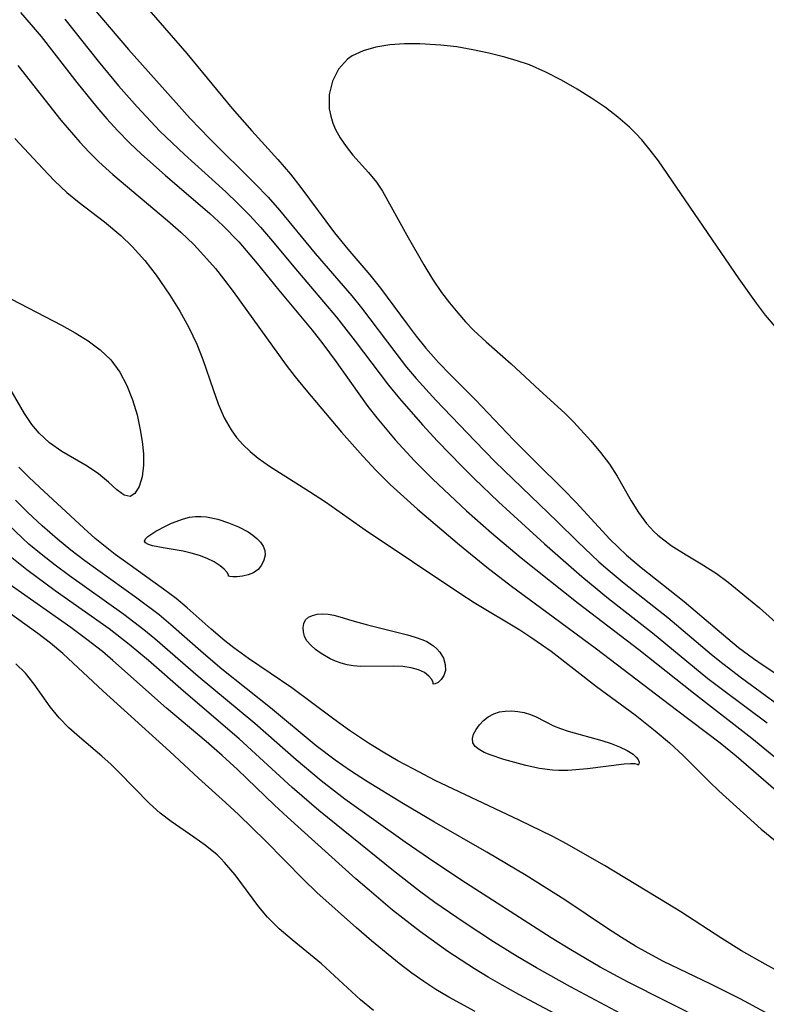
# Model space of a CAD drawing. Header units: metres. Extents: x 1073367 to 1082519, y 1569854 to 1574957.
# Tile 898 of 1056: x 1080488 to 1080561, y 1572149 to 1572245. Entities that reach past the tile are written whole.
import ezdxf

# ---------------------------------------------------------------- set-up
doc = ezdxf.new("R2010")
doc.units = ezdxf.units.M
doc.layers.add('CGG_CurvaNivelLidar_v1', color=253, linetype='Continuous', lineweight=30)

msp = doc.modelspace()

# ---------------------------------------------------------------- linework, layer by layer
at = {"layer": 'CGG_CurvaNivelLidar_v1'}
for p, q in [((1080493.7148, 1572247.7078, 74.5), (1080498.716, 1572241.8301, 74.5)), ((1080488.1682, 1572245.4343, 73.5), (1080489.2091, 1572244.2573, 73.5)), ((1080500.7116, 1572245.7175, 75), (1080504.3995, 1572241.4387, 75)), ((1080489.2091, 1572244.2573, 73.5), (1080490.1661, 1572243.1103, 73.5)), ((1080492.4755, 1572244.7994, 74), (1080495.7558, 1572240.6929, 74)), ((1080490.1661, 1572243.1103, 73.5), (1080493.6661, 1572238.593, 73.5)), ((1080525.6921, 1572242.3817, 75.5), (1080524.2473, 1572242.2764, 75.5)), ((1080527.1959, 1572242.3907, 75.5), (1080525.6921, 1572242.3817, 75.5)), ((1080529.2469, 1572242.2694, 75.5), (1080527.1959, 1572242.3907, 75.5)), ((1080498.716, 1572241.8301, 74.5), (1080504.7531, 1572235.0951, 74.5)), ((1080504.3995, 1572241.4387, 75), (1080508.8372, 1572236.068, 75)), ((1080521.6456, 1572241.7139, 75.5), (1080520.5609, 1572241.2059, 75.5)), ((1080522.8877, 1572242.0609, 75.5), (1080521.6456, 1572241.7139, 75.5)), ((1080524.2473, 1572242.2764, 75.5), (1080522.8877, 1572242.0609, 75.5)), ((1080530.8072, 1572242.0803, 75.5), (1080529.2469, 1572242.2694, 75.5)), ((1080532.3722, 1572241.8157, 75.5), (1080530.8072, 1572242.0803, 75.5)), ((1080533.9313, 1572241.4862, 75.5), (1080532.3722, 1572241.8157, 75.5)), ((1080535.4746, 1572241.0969, 75.5), (1080533.9313, 1572241.4862, 75.5)), ((1080495.7558, 1572240.6929, 74), (1080497.7317, 1572238.2931, 74)), ((1080520.0981, 1572240.8838, 75.5), (1080519.2189, 1572239.9158, 75.5)), ((1080520.5609, 1572241.2059, 75.5), (1080520.0981, 1572240.8838, 75.5)), ((1080536.6935, 1572240.739, 75.5), (1080535.4746, 1572241.0969, 75.5)), ((1080537.8884, 1572240.323, 75.5), (1080536.6935, 1572240.739, 75.5)), ((1080487.8924, 1572240.2601, 73), (1080492.1093, 1572234.9165, 73)), ((1080519.2189, 1572239.9158, 75.5), (1080518.6335, 1572238.7327, 75.5)), ((1080539.4862, 1572239.6315, 75.5), (1080537.8884, 1572240.323, 75.5)), ((1080541.037, 1572238.8306, 75.5), (1080539.4862, 1572239.6315, 75.5)), ((1080493.6661, 1572238.593, 73.5), (1080495.6003, 1572236.2031, 73.5)), ((1080518.6335, 1572238.7327, 75.5), (1080518.3343, 1572237.4192, 75.5)), ((1080542.5512, 1572237.9559, 75.5), (1080541.037, 1572238.8306, 75.5)), ((1080497.7317, 1572238.2931, 74), (1080499.5431, 1572236.2344, 74)), ((1080543.9543, 1572237.0807, 75.5), (1080542.5512, 1572237.9559, 75.5)), ((1080518.3343, 1572237.4192, 75.5), (1080518.3377, 1572236.0485, 75.5)), ((1080545.3155, 1572236.1523, 75.5), (1080543.9543, 1572237.0807, 75.5)), ((1080495.6003, 1572236.2031, 73.5), (1080496.6048, 1572235.0414, 73.5)), ((1080499.5431, 1572236.2344, 74), (1080501.7809, 1572233.8616, 74)), ((1080508.8372, 1572236.068, 75), (1080510.7524, 1572233.8728, 75)), ((1080518.3377, 1572236.0485, 75.5), (1080518.4701, 1572235.3307, 75.5)), ((1080546.5221, 1572235.2317, 75.5), (1080545.3155, 1572236.1523, 75.5)), ((1080492.1093, 1572234.9165, 73), (1080493.9542, 1572232.7656, 73)), ((1080496.6048, 1572235.0414, 73.5), (1080497.6402, 1572233.9094, 73.5)), ((1080504.7531, 1572235.0951, 74.5), (1080506.6215, 1572233.1294, 74.5)), ((1080518.4701, 1572235.3307, 75.5), (1080518.6888, 1572234.6239, 75.5)), ((1080518.6888, 1572234.6239, 75.5), (1080518.9458, 1572234.0189, 75.5)), ((1080547.6627, 1572234.2403, 75.5), (1080546.5221, 1572235.2317, 75.5)), ((1080497.6402, 1572233.9094, 73.5), (1080498.8529, 1572232.6772, 73.5)), ((1080501.7809, 1572233.8616, 74), (1080504.1696, 1572231.5606, 74)), ((1080510.7524, 1572233.8728, 75), (1080513.3078, 1572231.0757, 75)), ((1080518.9458, 1572234.0189, 75.5), (1080519.3813, 1572233.2138, 75.5)), ((1080548.3009, 1572233.6139, 75.5), (1080547.6627, 1572234.2403, 75.5)), ((1080487.6107, 1572233.1324, 72.5), (1080490.3383, 1572230.1889, 72.5)), ((1080493.9542, 1572232.7656, 73), (1080494.8638, 1572231.7896, 73)), ((1080506.6215, 1572233.1294, 74.5), (1080511.1061, 1572228.717, 74.5)), ((1080519.3813, 1572233.2138, 75.5), (1080519.9762, 1572232.3434, 75.5)), ((1080548.8753, 1572232.9939, 75.5), (1080548.3009, 1572233.6139, 75.5)), ((1080549.7082, 1572231.9979, 75.5), (1080548.8753, 1572232.9939, 75.5)), ((1080494.8638, 1572231.7896, 73), (1080495.8062, 1572230.8477, 73)), ((1080498.8529, 1572232.6772, 73.5), (1080499.9767, 1572231.6083, 73.5)), ((1080519.9762, 1572232.3434, 75.5), (1080520.6452, 1572231.5147, 75.5)), ((1080550.4949, 1572230.958, 75.5), (1080549.7082, 1572231.9979, 75.5)), ((1080495.8062, 1572230.8477, 73), (1080497.1682, 1572229.6054, 73)), ((1080499.9767, 1572231.6083, 73.5), (1080502.2927, 1572229.5401, 73.5)), ((1080504.1696, 1572231.5606, 74), (1080508.2088, 1572227.9257, 74)), ((1080513.3078, 1572231.0757, 75), (1080514.5446, 1572229.6454, 75)), ((1080520.6452, 1572231.5147, 75.5), (1080522.1774, 1572229.8173, 75.5)), ((1080558.3874, 1572219.4354, 75.5), (1080550.4949, 1572230.958, 75.5)), ((1080490.3383, 1572230.1889, 72.5), (1080491.4955, 1572228.9888, 72.5)), ((1080522.1774, 1572229.8173, 75.5), (1080522.9458, 1572228.8744, 75.5)), ((1080491.4955, 1572228.9888, 72.5), (1080492.6999, 1572227.8555, 72.5)), ((1080497.1682, 1572229.6054, 73), (1080502.5196, 1572225.1109, 73)), ((1080502.2927, 1572229.5401, 73.5), (1080506.6666, 1572225.804, 73.5)), ((1080514.5446, 1572229.6454, 75), (1080515.5611, 1572228.3549, 75)), ((1080522.9458, 1572228.8744, 75.5), (1080523.5279, 1572227.985, 75.5)), ((1080508.2088, 1572227.9257, 74), (1080509.4098, 1572226.7892, 74)), ((1080511.1061, 1572228.717, 74.5), (1080512.3548, 1572227.4009, 74.5)), ((1080515.5611, 1572228.3549, 75), (1080518.8443, 1572223.9302, 75)), ((1080523.5279, 1572227.985, 75.5), (1080525.9058, 1572223.6815, 75.5)), ((1080492.6999, 1572227.8555, 72.5), (1080493.8941, 1572226.8669, 72.5)), ((1080512.3548, 1572227.4009, 74.5), (1080513.4664, 1572226.1413, 74.5)), ((1080493.8941, 1572226.8669, 72.5), (1080496.3572, 1572224.9748, 72.5)), ((1080509.4098, 1572226.7892, 74), (1080510.5696, 1572225.614, 74)), ((1080513.4664, 1572226.1413, 74.5), (1080516.9654, 1572221.909, 74.5)), ((1080502.5196, 1572225.1109, 73), (1080503.828, 1572223.9665, 73)), ((1080506.6666, 1572225.804, 73.5), (1080507.9391, 1572224.63, 73.5)), ((1080510.5696, 1572225.614, 74), (1080511.5992, 1572224.4842, 74)), ((1080496.3572, 1572224.9748, 72.5), (1080497.9572, 1572223.641, 72.5)), ((1080507.9391, 1572224.63, 73.5), (1080509.5022, 1572223.0191, 73.5)), ((1080511.5992, 1572224.4842, 74), (1080512.5961, 1572223.324, 74)), ((1080497.9572, 1572223.641, 72.5), (1080499.0763, 1572222.573, 72.5)), ((1080503.828, 1572223.9665, 73), (1080505.0831, 1572222.7722, 73)), ((1080512.5961, 1572223.324, 74), (1080515.2172, 1572220.1541, 74)), ((1080518.8443, 1572223.9302, 75), (1080520.1472, 1572222.3322, 75)), ((1080525.9058, 1572223.6815, 75.5), (1080527.5891, 1572220.7747, 75.5)), ((1080499.0763, 1572222.573, 72.5), (1080500.2984, 1572221.2131, 72.5)), ((1080505.0831, 1572222.7722, 73), (1080506.3745, 1572221.3863, 73)), ((1080509.5022, 1572223.0191, 73.5), (1080511.2942, 1572220.9243, 73.5)), ((1080520.1472, 1572222.3322, 75), (1080522.2893, 1572219.808, 75)), ((1080500.2984, 1572221.2131, 72.5), (1080501.427, 1572219.7634, 72.5)), ((1080506.3745, 1572221.3863, 73), (1080507.2042, 1572220.4137, 73)), ((1080516.9654, 1572221.909, 74.5), (1080520.5228, 1572217.7487, 74.5)), ((1080507.2042, 1572220.4137, 73), (1080508.0035, 1572219.4148, 73)), ((1080511.2942, 1572220.9243, 73.5), (1080513.4044, 1572218.3049, 73.5)), ((1080527.5891, 1572220.7747, 75.5), (1080528.4165, 1572219.3981, 75.5)), ((1080501.427, 1572219.7634, 72.5), (1080502.7603, 1572217.8167, 72.5)), ((1080508.0035, 1572219.4148, 73), (1080508.9296, 1572218.1804, 73)), ((1080515.2172, 1572220.1541, 74), (1080519.0241, 1572215.6715, 74)), ((1080522.2893, 1572219.808, 75), (1080523.3254, 1572218.5226, 75)), ((1080528.4165, 1572219.3981, 75.5), (1080529.308, 1572218.0691, 75.5)), ((1080560.0838, 1572217.045, 75.5), (1080558.3874, 1572219.4354, 75.5)), ((1080513.4044, 1572218.3049, 73.5), (1080516.6445, 1572214.4057, 73.5)), ((1080523.3254, 1572218.5226, 75), (1080525.9384, 1572214.9753, 75)), ((1080487.2883, 1572217.4163, 72), (1080492.1507, 1572214.8841, 72)), ((1080502.7603, 1572217.8167, 72.5), (1080503.7201, 1572216.2632, 72.5)), ((1080508.9296, 1572218.1804, 73), (1080514.1215, 1572210.9929, 73)), ((1080520.5228, 1572217.7487, 74.5), (1080521.4714, 1572216.587, 74.5)), ((1080529.308, 1572218.0691, 75.5), (1080530.0759, 1572217.073, 75.5)), ((1080521.4714, 1572216.587, 74.5), (1080524.8253, 1572212.1519, 74.5)), ((1080530.0759, 1572217.073, 75.5), (1080530.8831, 1572216.1091, 75.5)), ((1080560.9696, 1572215.8819, 75.5), (1080560.0838, 1572217.045, 75.5)), ((1080503.7201, 1572216.2632, 72.5), (1080504.6008, 1572214.6744, 72.5)), ((1080519.0241, 1572215.6715, 74), (1080520.8654, 1572213.3295, 74)), ((1080530.8831, 1572216.1091, 75.5), (1080531.6606, 1572215.2217, 75.5)), ((1080561.8949, 1572214.7556, 75.5), (1080560.9696, 1572215.8819, 75.5)), ((1080492.1507, 1572214.8841, 72), (1080493.5045, 1572214.145, 72)), ((1080504.6008, 1572214.6744, 72.5), (1080505.3755, 1572213.0471, 72.5)), ((1080516.6445, 1572214.4057, 73.5), (1080517.6945, 1572213.0807, 73.5)), ((1080525.9384, 1572214.9753, 75), (1080526.8138, 1572213.8195, 75)), ((1080531.6606, 1572215.2217, 75.5), (1080532.4701, 1572214.363, 75.5)), ((1080493.5045, 1572214.145, 72), (1080494.7849, 1572213.3585, 72)), ((1080526.8138, 1572213.8195, 75), (1080527.7595, 1572212.6478, 75)), ((1080532.4701, 1572214.363, 75.5), (1080533.649, 1572213.253, 75.5)), ((1080494.7849, 1572213.3585, 72), (1080495.9569, 1572212.4913, 72)), ((1080495.9569, 1572212.4913, 72), (1080496.9788, 1572211.506, 72)), ((1080505.3755, 1572213.0471, 72.5), (1080505.9752, 1572211.5256, 72.5)), ((1080517.6945, 1572213.0807, 73.5), (1080518.9998, 1572211.3072, 73.5)), ((1080520.8654, 1572213.3295, 74), (1080524.131, 1572209.0312, 74)), ((1080527.7595, 1572212.6478, 75), (1080529.0125, 1572211.2337, 75)), ((1080533.649, 1572213.253, 75.5), (1080536.1068, 1572211.1085, 75.5)), ((1080505.9752, 1572211.5256, 72.5), (1080506.9703, 1572208.6108, 72.5)), ((1080524.8253, 1572212.1519, 74.5), (1080525.8918, 1572210.7971, 74.5)), ((1080496.9788, 1572211.506, 72), (1080497.8575, 1572210.3101, 72)), ((1080514.1215, 1572210.9929, 73), (1080514.9856, 1572209.847, 73)), ((1080518.9998, 1572211.3072, 73.5), (1080521.0461, 1572208.3926, 73.5)), ((1080525.8918, 1572210.7971, 74.5), (1080526.8159, 1572209.6894, 74.5)), ((1080529.0125, 1572211.2337, 75), (1080530.2023, 1572210.0047, 75)), ((1080536.1068, 1572211.1085, 75.5), (1080538.8762, 1572208.5246, 75.5)), ((1080497.8575, 1572210.3101, 72), (1080498.5579, 1572208.9858, 72)), ((1080514.9856, 1572209.847, 73), (1080516.0295, 1572208.5547, 73)), ((1080526.8159, 1572209.6894, 74.5), (1080528.7451, 1572207.545, 74.5)), ((1080530.2023, 1572210.0047, 75), (1080532.6359, 1572207.584, 75)), ((1080498.5579, 1572208.9858, 72), (1080499.113, 1572207.5771, 72)), ((1080524.131, 1572209.0312, 74), (1080525.2052, 1572207.7174, 74)), ((1080488.5426, 1572206.261, 72), (1080487.2392, 1572208.5096, 72)), ((1080506.9703, 1572208.6108, 72.5), (1080507.4854, 1572207.1971, 72.5)), ((1080516.0295, 1572208.5547, 73), (1080519.531, 1572204.4414, 73)), ((1080521.0461, 1572208.3926, 73.5), (1080522.097, 1572206.9525, 73.5)), ((1080525.2052, 1572207.7174, 74), (1080527.4419, 1572205.1565, 74)), ((1080538.8762, 1572208.5246, 75.5), (1080541.3501, 1572206.2824, 75.5)), ((1080499.113, 1572207.5771, 72), (1080499.5453, 1572206.1243, 72)), ((1080507.4854, 1572207.1971, 72.5), (1080508.0752, 1572205.8472, 72.5)), ((1080522.097, 1572206.9525, 73.5), (1080522.9638, 1572205.8363, 73.5)), ((1080528.7451, 1572207.545, 74.5), (1080532.5902, 1572203.5435, 74.5)), ((1080532.6359, 1572207.584, 75), (1080536.3459, 1572203.6738, 75)), ((1080489.2741, 1572205.1763, 72), (1080488.5426, 1572206.261, 72)), ((1080499.5453, 1572206.1243, 72), (1080499.8675, 1572204.6667, 72)), ((1080508.0752, 1572205.8472, 72.5), (1080508.7411, 1572204.6659, 72.5)), ((1080522.9638, 1572205.8363, 73.5), (1080524.7828, 1572203.668, 73.5)), ((1080541.3501, 1572206.2824, 75.5), (1080542.2265, 1572205.402, 75.5)), ((1080489.9891, 1572204.3261, 72), (1080489.2741, 1572205.1763, 72)), ((1080527.4419, 1572205.1565, 74), (1080528.9207, 1572203.5593, 74)), ((1080542.2265, 1572205.402, 75.5), (1080543.8858, 1572203.5761, 75.5)), ((1080491.0026, 1572203.3994, 72), (1080489.9891, 1572204.3261, 72)), ((1080499.8675, 1572204.6667, 72), (1080500.0517, 1572203.5099, 72)), ((1080508.7411, 1572204.6659, 72.5), (1080509.2818, 1572203.917, 72.5)), ((1080509.2818, 1572203.917, 72.5), (1080509.8767, 1572203.2439, 72.5)), ((1080519.531, 1572204.4414, 73), (1080521.6164, 1572202.077, 73)), ((1080492.2116, 1572202.5522, 72), (1080491.0026, 1572203.3994, 72)), ((1080500.0517, 1572203.5099, 72), (1080500.1708, 1572202.3168, 72)), ((1080509.8767, 1572203.2439, 72.5), (1080510.6053, 1572202.5529, 72.5)), ((1080524.7828, 1572203.668, 73.5), (1080526.645, 1572201.6439, 73.5)), ((1080528.9207, 1572203.5593, 74), (1080531.2899, 1572201.1167, 74)), ((1080532.5902, 1572203.5435, 74.5), (1080534.5562, 1572201.549, 74.5)), ((1080536.3459, 1572203.6738, 75), (1080538.5748, 1572201.4251, 75)), ((1080543.8858, 1572203.5761, 75.5), (1080544.8452, 1572202.4497, 75.5)), ((1080494.6838, 1572201.1012, 72), (1080492.2116, 1572202.5522, 72)), ((1080500.1708, 1572202.3168, 72), (1080500.1817, 1572201.2032, 72)), ((1080510.6053, 1572202.5529, 72.5), (1080511.3943, 1572201.9081, 72.5)), ((1080511.3943, 1572201.9081, 72.5), (1080512.5026, 1572201.1131, 72.5)), ((1080521.6164, 1572202.077, 73), (1080522.9299, 1572200.6741, 73)), ((1080544.8452, 1572202.4497, 75.5), (1080545.7294, 1572201.2907, 75.5)), ((1080488.9588, 1572200.0373, 72.5), (1080487.9877, 1572201.0119, 72.5)), ((1080495.7901, 1572200.3758, 72), (1080494.6838, 1572201.1012, 72)), ((1080500.1817, 1572201.2032, 72), (1080500.0322, 1572200.0641, 72)), ((1080512.5026, 1572201.1131, 72.5), (1080516.4139, 1572198.6269, 72.5)), ((1080526.645, 1572201.6439, 73.5), (1080528.4688, 1572199.8364, 73.5)), ((1080531.2899, 1572201.1167, 74), (1080532.498, 1572199.9166, 74)), ((1080534.5562, 1572201.549, 74.5), (1080540.6191, 1572195.6992, 74.5)), ((1080538.5748, 1572201.4251, 75), (1080541.1862, 1572198.8729, 75)), ((1080545.7294, 1572201.2907, 75.5), (1080546.4799, 1572200.1227, 75.5)), ((1080490.0109, 1572199.0472, 72.5), (1080488.9588, 1572200.0373, 72.5)), ((1080496.7686, 1572199.5619, 72), (1080495.7901, 1572200.3758, 72)), ((1080500.0322, 1572200.0641, 72), (1080499.7401, 1572199.1241, 72)), ((1080522.9299, 1572200.6741, 73), (1080524.291, 1572199.3162, 73)), ((1080546.4799, 1572200.1227, 75.5), (1080547.8386, 1572197.7312, 75.5)), ((1080494.3469, 1572195.0557, 72.5), (1080490.0109, 1572199.0472, 72.5)), ((1080497.5809, 1572198.8101, 72), (1080496.7686, 1572199.5619, 72)), ((1080499.7401, 1572199.1241, 72), (1080499.3442, 1572198.4522, 72)), ((1080524.291, 1572199.3162, 73), (1080525.6101, 1572198.1007, 73)), ((1080528.4688, 1572199.8364, 73.5), (1080531.7491, 1572196.7576, 73.5)), ((1080532.498, 1572199.9166, 74), (1080534.8782, 1572197.6365, 74)), ((1080498.2719, 1572198.2756, 72), (1080497.5809, 1572198.8101, 72)), ((1080498.8749, 1572198.1346, 72), (1080498.2719, 1572198.2756, 72)), ((1080499.3442, 1572198.4522, 72), (1080498.8749, 1572198.1346, 72)), ((1080516.4139, 1572198.6269, 72.5), (1080517.9545, 1572197.6094, 72.5)), ((1080525.6101, 1572198.1007, 73), (1080526.9635, 1572196.9185, 73)), ((1080541.1862, 1572198.8729, 75), (1080542.454, 1572197.5749, 75)), ((1080488.8814, 1572196.5803, 73), (1080487.6721, 1572197.7915, 73)), ((1080517.9545, 1572197.6094, 72.5), (1080521.8415, 1572194.9001, 72.5)), ((1080534.8782, 1572197.6365, 74), (1080539.3801, 1572193.5088, 74)), ((1080542.454, 1572197.5749, 75), (1080544.6491, 1572195.1692, 75)), ((1080547.8386, 1572197.7312, 75.5), (1080548.5427, 1572196.5764, 75.5)), ((1080490.2728, 1572195.2848, 73), (1080488.8814, 1572196.5803, 73)), ((1080504.6675, 1572196.1099, 72), (1080505.2655, 1572196.1926, 72)), ((1080505.2655, 1572196.1926, 72), (1080505.8036, 1572196.1974, 72)), ((1080505.8036, 1572196.1974, 72), (1080506.3448, 1572196.1462, 72)), ((1080506.3448, 1572196.1462, 72), (1080507.4274, 1572195.9218, 72)), ((1080526.9635, 1572196.9185, 73), (1080531.0747, 1572193.4235, 73)), ((1080531.7491, 1572196.7576, 73.5), (1080534.1953, 1572194.59, 73.5)), ((1080548.5427, 1572196.5764, 75.5), (1080549.3285, 1572195.4973, 75.5)), ((1080488.3458, 1572194.0604, 73.5), (1080486.9444, 1572195.4001, 73.5)), ((1080491.7624, 1572193.9686, 73), (1080490.2728, 1572195.2848, 73)), ((1080501.3726, 1572194.7602, 72), (1080502.379, 1572195.2877, 72)), ((1080502.379, 1572195.2877, 72), (1080502.9283, 1572195.5372, 72)), ((1080502.9283, 1572195.5372, 72), (1080504.0771, 1572195.9612, 72)), ((1080504.0771, 1572195.9612, 72), (1080504.6675, 1572196.1099, 72)), ((1080507.4274, 1572195.9218, 72), (1080508.4957, 1572195.5823, 72)), ((1080508.4957, 1572195.5823, 72), (1080509.4543, 1572195.1863, 72)), ((1080509.4543, 1572195.1863, 72), (1080510.3992, 1572194.681, 72)), ((1080540.6191, 1572195.6992, 74.5), (1080542.5871, 1572193.7326, 74.5)), ((1080544.6491, 1572195.1692, 75), (1080545.7619, 1572193.9851, 75)), ((1080549.3285, 1572195.4973, 75.5), (1080550.0429, 1572194.7192, 75.5)), ((1080495.4693, 1572194.0544, 72.5), (1080494.3469, 1572195.0557, 72.5)), ((1080500.3572, 1572194.0064, 72), (1080500.5952, 1572194.243, 72)), ((1080500.5952, 1572194.243, 72), (1080501.3726, 1572194.7602, 72)), ((1080510.3992, 1572194.681, 72), (1080510.8521, 1572194.3771, 72)), ((1080510.8521, 1572194.3771, 72), (1080511.2602, 1572194.0477, 72)), ((1080521.8415, 1572194.9001, 72.5), (1080531.0778, 1572188.7126, 72.5)), ((1080534.1953, 1572194.59, 73.5), (1080537.0832, 1572192.1506, 73.5)), ((1080550.0429, 1572194.7192, 75.5), (1080550.427, 1572194.366, 75.5)), ((1080550.427, 1572194.366, 75.5), (1080551.7532, 1572193.362, 75.5)), ((1080488.9798, 1572193.4982, 73.5), (1080488.3458, 1572194.0604, 73.5)), ((1080490.178, 1572192.5022, 73.5), (1080488.9798, 1572193.4982, 73.5)), ((1080493.0821, 1572192.8924, 73), (1080491.7624, 1572193.9686, 73)), ((1080497.4067, 1572192.4923, 72.5), (1080495.4693, 1572194.0544, 72.5)), ((1080500.2737, 1572193.7962, 72), (1080500.3572, 1572194.0064, 72)), ((1080500.3866, 1572193.6159, 72), (1080500.2737, 1572193.7962, 72)), ((1080500.6653, 1572193.4653, 72), (1080500.3866, 1572193.6159, 72)), ((1080501.0658, 1572193.3366, 72), (1080500.6653, 1572193.4653, 72)), ((1080502.106, 1572193.1218, 72), (1080501.0658, 1572193.3366, 72)), ((1080511.2602, 1572194.0477, 72), (1080511.6081, 1572193.6902, 72)), ((1080511.6081, 1572193.6902, 72), (1080511.874, 1572193.2998, 72)), ((1080511.874, 1572193.2998, 72), (1080512.0352, 1572192.8753, 72)), ((1080531.0747, 1572193.4235, 73), (1080533.7156, 1572191.2392, 73)), ((1080539.3801, 1572193.5088, 74), (1080543.008, 1572190.3214, 74)), ((1080542.5871, 1572193.7326, 74.5), (1080544.6885, 1572191.7631, 74.5)), ((1080545.7619, 1572193.9851, 75), (1080546.5647, 1572193.1888, 75)), ((1080551.7532, 1572193.362, 75.5), (1080553.1947, 1572192.4608, 75.5)), ((1080488.7739, 1572190.9737, 74), (1080487.1545, 1572192.2793, 74)), ((1080491.5518, 1572191.4361, 73.5), (1080490.178, 1572192.5022, 73.5)), ((1080494.4397, 1572191.8555, 73), (1080493.0821, 1572192.8924, 73)), ((1080498.6326, 1572191.5829, 72.5), (1080497.4067, 1572192.4923, 72.5)), ((1080504.0564, 1572192.7908, 72), (1080502.106, 1572193.1218, 72)), ((1080504.8407, 1572192.6022, 72), (1080504.0564, 1572192.7908, 72)), ((1080505.6395, 1572192.3647, 72), (1080504.8407, 1572192.6022, 72)), ((1080506.4069, 1572192.0792, 72), (1080505.6395, 1572192.3647, 72)), ((1080512.0629, 1572192.4045, 72), (1080511.953, 1572191.9129, 72)), ((1080512.0352, 1572192.8753, 72), (1080512.0629, 1572192.4045, 72)), ((1080546.5647, 1572193.1888, 75), (1080547.3933, 1572192.4179, 75)), ((1080547.3933, 1572192.4179, 75), (1080548.8017, 1572191.2089, 75)), ((1080553.1947, 1572192.4608, 75.5), (1080554.6853, 1572191.5787, 75.5)), ((1080492.954, 1572190.4018, 73.5), (1080491.5518, 1572191.4361, 73.5)), ((1080499.5119, 1572188.2245, 73), (1080494.4397, 1572191.8555, 73)), ((1080502.1257, 1572189.1029, 72.5), (1080498.6326, 1572191.5829, 72.5)), ((1080507.0988, 1572191.7491, 72), (1080506.4069, 1572192.0792, 72)), ((1080507.6753, 1572191.3823, 72), (1080507.0988, 1572191.7491, 72)), ((1080508.0746, 1572191.0363, 72), (1080507.6753, 1572191.3823, 72)), ((1080511.7172, 1572191.4393, 72), (1080511.3675, 1572191.0217, 72)), ((1080511.953, 1572191.9129, 72), (1080511.7172, 1572191.4393, 72)), ((1080537.0832, 1572192.1506, 73.5), (1080542.6652, 1572187.7046, 73.5)), ((1080544.6885, 1572191.7631, 74.5), (1080545.7753, 1572190.8145, 74.5)), ((1080554.6853, 1572191.5787, 75.5), (1080556.1633, 1572190.6339, 75.5)), ((1080491.5503, 1572188.9401, 74), (1080488.7739, 1572190.9737, 74)), ((1080498.2596, 1572186.6182, 73.5), (1080492.954, 1572190.4018, 73.5)), ((1080508.3489, 1572190.7212, 72), (1080508.0746, 1572191.0363, 72)), ((1080508.4945, 1572190.4824, 72), (1080508.3489, 1572190.7212, 72)), ((1080508.5, 1572190.3597, 72), (1080508.4945, 1572190.4824, 72)), ((1080508.6056, 1572190.3172, 72), (1080508.5, 1572190.3597, 72)), ((1080509.8523, 1572190.3524, 72), (1080509.3362, 1572190.2973, 72)), ((1080510.3975, 1572190.4775, 72), (1080509.8523, 1572190.3524, 72)), ((1080510.9178, 1572190.6942, 72), (1080510.3975, 1572190.4775, 72)), ((1080511.3675, 1572191.0217, 72), (1080510.9178, 1572190.6942, 72)), ((1080533.7156, 1572191.2392, 73), (1080536.1406, 1572189.3774, 73)), ((1080545.7753, 1572190.8145, 74.5), (1080547.1433, 1572189.6822, 74.5)), ((1080548.8017, 1572191.2089, 75), (1080553.0262, 1572187.873, 75)), ((1080556.1633, 1572190.6339, 75.5), (1080557.3222, 1572189.7772, 75.5)), ((1080493.0755, 1572185.333, 74.5), (1080487.0549, 1572189.5876, 74.5)), ((1080508.9028, 1572190.2917, 72), (1080508.6056, 1572190.3172, 72)), ((1080509.3362, 1572190.2973, 72), (1080508.9028, 1572190.2917, 72)), ((1080543.008, 1572190.3214, 74), (1080545.6132, 1572188.1883, 74)), ((1080547.1433, 1572189.6822, 74.5), (1080551.4324, 1572186.3095, 74.5)), ((1080557.3222, 1572189.7772, 75.5), (1080560.3606, 1572187.2681, 75.5)), ((1080489.8588, 1572184.7678, 75), (1080484.5457, 1572188.5558, 75)), ((1080496.8205, 1572185.2037, 74), (1080491.5503, 1572188.9401, 74)), ((1080503.3626, 1572188.1694, 72.5), (1080502.1257, 1572189.1029, 72.5)), ((1080531.0778, 1572188.7126, 72.5), (1080532.5074, 1572187.7861, 72.5)), ((1080536.1406, 1572189.3774, 73), (1080539.6083, 1572186.8489, 73)), ((1080501.6955, 1572186.5781, 73), (1080499.5119, 1572188.2245, 73)), ((1080504.443, 1572187.2672, 72.5), (1080503.3626, 1572188.1694, 72.5)), ((1080532.5074, 1572187.7861, 72.5), (1080536.9503, 1572185.107, 72.5)), ((1080542.6652, 1572187.7046, 73.5), (1080548.6003, 1572183.2066, 73.5)), ((1080545.6132, 1572188.1883, 74), (1080549.911, 1572184.814, 74)), ((1080553.0262, 1572187.873, 75), (1080556.2238, 1572185.1315, 75)), ((1080500.2259, 1572185.1204, 73.5), (1080498.2596, 1572186.6182, 73.5)), ((1080502.8632, 1572185.6045, 73), (1080501.6955, 1572186.5781, 73)), ((1080506.8006, 1572185.1711, 72.5), (1080504.443, 1572187.2672, 72.5)), ((1080516.31, 1572186.34, 72), (1080516.7024, 1572186.5208, 72)), ((1080516.7024, 1572186.5208, 72), (1080517.1647, 1572186.6305, 72)), ((1080517.1647, 1572186.6305, 72), (1080517.6761, 1572186.671, 72)), ((1080517.6761, 1572186.671, 72), (1080518.2192, 1572186.6399, 72)), ((1080518.2192, 1572186.6399, 72), (1080518.7764, 1572186.5378, 72)), ((1080518.7764, 1572186.5378, 72), (1080519.3489, 1572186.3843, 72)), ((1080539.6083, 1572186.8489, 73), (1080544.4554, 1572183.2534, 73)), ((1080560.3606, 1572187.2681, 75.5), (1080563.697, 1572184.258, 75.5)), ((1080506.0486, 1572182.7854, 73), (1080502.8632, 1572185.6045, 73)), ((1080515.7675, 1572185.344, 72), (1080515.8353, 1572185.7424, 72)), ((1080515.8353, 1572185.7424, 72), (1080516.0135, 1572186.0818, 72)), ((1080516.0135, 1572186.0818, 72), (1080516.31, 1572186.34, 72)), ((1080519.3489, 1572186.3843, 72), (1080520.5398, 1572186.0115, 72)), ((1080520.5398, 1572186.0115, 72), (1080522.0639, 1572185.5875, 72)), ((1080522.0639, 1572185.5875, 72), (1080525.9849, 1572184.6215, 72)), ((1080551.4324, 1572186.3095, 74.5), (1080555.6976, 1572182.7031, 74.5)), ((1080491.0939, 1572183.8114, 75), (1080489.8588, 1572184.7678, 75)), ((1080494.635, 1572184.1825, 74.5), (1080493.0755, 1572185.333, 74.5)), ((1080498.785, 1572183.6961, 74), (1080496.8205, 1572185.2037, 74)), ((1080501.2836, 1572184.243, 73.5), (1080500.2259, 1572185.1204, 73.5)), ((1080508.1325, 1572184.0369, 72.5), (1080506.8006, 1572185.1711, 72.5)), ((1080515.7991, 1572184.9128, 72), (1080515.7675, 1572185.344, 72)), ((1080515.9256, 1572184.4731, 72), (1080515.7991, 1572184.9128, 72)), ((1080525.9849, 1572184.6215, 72), (1080526.7409, 1572184.3975, 72)), ((1080536.9503, 1572185.107, 72.5), (1080538.142, 1572184.338, 72.5)), ((1080549.911, 1572184.814, 74), (1080555.3409, 1572180.3675, 74)), ((1080556.2238, 1572185.1315, 75), (1080558.3277, 1572183.4007, 75)), ((1080492.2889, 1572182.8085, 75), (1080491.0939, 1572183.8114, 75)), ((1080496.1544, 1572182.9874, 74.5), (1080494.635, 1572184.1825, 74.5)), ((1080500.6519, 1572182.1273, 74), (1080498.785, 1572183.6961, 74)), ((1080505.511, 1572180.5375, 73.5), (1080501.2836, 1572184.243, 73.5)), ((1080509.0107, 1572183.3422, 72.5), (1080508.1325, 1572184.0369, 72.5)), ((1080516.149, 1572184.0485, 72), (1080515.9256, 1572184.4731, 72)), ((1080516.5235, 1572183.6049, 72), (1080516.149, 1572184.0485, 72)), ((1080526.7409, 1572184.3975, 72), (1080527.4677, 1572184.14, 72)), ((1080527.4677, 1572184.14, 72), (1080527.8564, 1572183.9646, 72)), ((1080527.8564, 1572183.9646, 72), (1080528.5115, 1572183.5474, 72)), ((1080538.142, 1572184.338, 72.5), (1080540.0163, 1572183.0249, 72.5)), ((1080496.2477, 1572179.1115, 75), (1080492.2889, 1572182.8085, 75)), ((1080497.1941, 1572182.1145, 74.5), (1080496.1544, 1572182.9874, 74.5)), ((1080507.8194, 1572181.285, 73), (1080506.0486, 1572182.7854, 73)), ((1080510.4422, 1572182.3022, 72.5), (1080509.0107, 1572183.3422, 72.5)), ((1080516.9955, 1572183.1985, 72), (1080516.5235, 1572183.6049, 72)), ((1080517.5328, 1572182.8172, 72), (1080516.9955, 1572183.1985, 72)), ((1080518.4183, 1572182.2933, 72), (1080517.5328, 1572182.8172, 72)), ((1080528.5115, 1572183.5474, 72), (1080528.8502, 1572183.2513, 72)), ((1080528.8502, 1572183.2513, 72), (1080529.1415, 1572182.9217, 72)), ((1080529.1415, 1572182.9217, 72), (1080529.4851, 1572182.3409, 72)), ((1080540.0163, 1572183.0249, 72.5), (1080544.4618, 1572179.5827, 72.5)), ((1080544.4554, 1572183.2534, 73), (1080552.2524, 1572177.2983, 73)), ((1080548.6003, 1572183.2066, 73.5), (1080553.9133, 1572178.9452, 73.5)), ((1080555.6976, 1572182.7031, 74.5), (1080556.7892, 1572181.8221, 74.5)), ((1080558.3277, 1572183.4007, 75), (1080559.7959, 1572182.3138, 75)), ((1080488.6354, 1572180.8683, 75.5), (1080487.6898, 1572181.7895, 75.5)), ((1080502.4255, 1572177.4727, 74.5), (1080497.1941, 1572182.1145, 74.5)), ((1080504.0798, 1572179.1065, 74), (1080500.6519, 1572182.1273, 74)), ((1080514.673, 1572179.4546, 72.5), (1080510.4422, 1572182.3022, 72.5)), ((1080518.9442, 1572182.0553, 72), (1080518.4183, 1572182.2933, 72)), ((1080519.4959, 1572181.8583, 72), (1080518.9442, 1572182.0553, 72)), ((1080520.0674, 1572181.7042, 72), (1080519.4959, 1572181.8583, 72)), ((1080520.6542, 1572181.5977, 72), (1080520.0674, 1572181.7042, 72)), ((1080529.4851, 1572182.3409, 72), (1080529.6691, 1572181.734, 72)), ((1080529.6691, 1572181.734, 72), (1080529.6865, 1572181.1517, 72)), ((1080556.7892, 1572181.8221, 74.5), (1080558.6138, 1572180.428, 74.5)), ((1080559.7959, 1572182.3138, 75), (1080560.7426, 1572181.6558, 75)), ((1080489.4834, 1572179.8155, 75.5), (1080488.6354, 1572180.8683, 75.5)), ((1080512.6002, 1572177.5072, 73), (1080507.8194, 1572181.285, 73)), ((1080521.3808, 1572181.5362, 72), (1080520.6542, 1572181.5977, 72)), ((1080524.6309, 1572181.5767, 72), (1080521.3808, 1572181.5362, 72)), ((1080525.506, 1572181.5239, 72), (1080524.6309, 1572181.5767, 72)), ((1080526.3274, 1572181.4066, 72), (1080525.506, 1572181.5239, 72)), ((1080527.0539, 1572181.2105, 72), (1080526.3274, 1572181.4066, 72)), ((1080527.6485, 1572180.9294, 72), (1080527.0539, 1572181.2105, 72)), ((1080528.0716, 1572180.5963, 72), (1080527.6485, 1572180.9294, 72)), ((1080529.6865, 1572181.1517, 72), (1080529.5386, 1572180.6406, 72)), ((1080560.7426, 1572181.6558, 75), (1080564.3953, 1572179.2286, 75)), ((1080491.0649, 1572177.5819, 75.5), (1080489.4834, 1572179.8155, 75.5)), ((1080511.0513, 1572175.9705, 73.5), (1080505.511, 1572180.5375, 73.5)), ((1080528.353, 1572180.2574, 72), (1080528.0716, 1572180.5963, 72)), ((1080528.4968, 1572179.9742, 72), (1080528.353, 1572180.2574, 72)), ((1080528.5, 1572179.7976, 72), (1080528.4968, 1572179.9742, 72)), ((1080528.6792, 1572179.821, 72), (1080528.5, 1572179.7976, 72)), ((1080528.9604, 1572179.9791, 72), (1080528.6792, 1572179.821, 72)), ((1080529.2736, 1572180.2558, 72), (1080528.9604, 1572179.9791, 72)), ((1080529.5386, 1572180.6406, 72), (1080529.2736, 1572180.2558, 72)), ((1080555.3409, 1572180.3675, 74), (1080556.8953, 1572179.1711, 74)), ((1080558.6138, 1572180.428, 74.5), (1080566.2406, 1572174.8342, 74.5)), ((1080502.7582, 1572173.2351, 75), (1080496.2477, 1572179.1115, 75)), ((1080509.5232, 1572174.4658, 74), (1080504.0798, 1572179.1065, 74)), ((1080518.7833, 1572176.3693, 72.5), (1080514.673, 1572179.4546, 72.5)), ((1080544.4618, 1572179.5827, 72.5), (1080548.2226, 1572176.797, 72.5)), ((1080553.9133, 1572178.9452, 73.5), (1080559.6118, 1572174.5322, 73.5)), ((1080556.8953, 1572179.1711, 74), (1080561.1099, 1572176.0224, 74)), ((1080491.9297, 1572176.5034, 75.5), (1080491.0649, 1572177.5819, 75.5)), ((1080506.2957, 1572174.2087, 74.5), (1080502.4255, 1572177.4727, 74.5)), ((1080517.0502, 1572173.7897, 73), (1080512.6002, 1572177.5072, 73)), ((1080533.8738, 1572176.6245, 72), (1080534.4031, 1572176.913, 72)), ((1080534.4031, 1572176.913, 72), (1080534.9518, 1572177.088, 72)), ((1080534.9518, 1572177.088, 72), (1080535.5374, 1572177.1786, 72)), ((1080535.5374, 1572177.1786, 72), (1080536.1456, 1572177.1961, 72)), ((1080536.1456, 1572177.1961, 72), (1080536.7635, 1572177.147, 72)), ((1080536.7635, 1572177.147, 72), (1080537.3796, 1572177.0334, 72)), ((1080537.3796, 1572177.0334, 72), (1080537.983, 1572176.8528, 72)), ((1080552.2524, 1572177.2983, 73), (1080556.5377, 1572174.0704, 73)), ((1080492.8808, 1572175.5336, 75.5), (1080491.9297, 1572176.5034, 75.5)), ((1080515.1004, 1572172.393, 73.5), (1080511.0513, 1572175.9705, 73.5)), ((1080520.3231, 1572175.2768, 72.5), (1080518.7833, 1572176.3693, 72.5)), ((1080533.0019, 1572175.8338, 72), (1080533.4053, 1572176.2553, 72)), ((1080533.4053, 1572176.2553, 72), (1080533.8738, 1572176.6245, 72)), ((1080537.983, 1572176.8528, 72), (1080538.5524, 1572176.6118, 72)), ((1080538.5524, 1572176.6118, 72), (1080540.2433, 1572175.7483, 72)), ((1080548.2226, 1572176.797, 72.5), (1080550.1788, 1572175.2477, 72.5)), ((1080493.9188, 1572174.6142, 75.5), (1080492.8808, 1572175.5336, 75.5)), ((1080522.1692, 1572174.0266, 72.5), (1080520.3231, 1572175.2768, 72.5)), ((1080532.4382, 1572174.9291, 72), (1080532.6738, 1572175.3845, 72)), ((1080532.6738, 1572175.3845, 72), (1080533.0019, 1572175.8338, 72)), ((1080540.2433, 1572175.7483, 72), (1080540.9412, 1572175.4605, 72)), ((1080540.9412, 1572175.4605, 72), (1080541.6677, 1572175.2155, 72)), ((1080541.6677, 1572175.2155, 72), (1080544.9712, 1572174.304, 72)), ((1080550.1788, 1572175.2477, 72.5), (1080551.5862, 1572174.0648, 72.5)), ((1080496.0962, 1572172.7838, 75.5), (1080493.9188, 1572174.6142, 75.5)), ((1080507.8719, 1572172.8344, 74.5), (1080506.2957, 1572174.2087, 74.5)), ((1080514.6912, 1572169.7011, 74), (1080509.5232, 1572174.4658, 74)), ((1080523.5862, 1572173.152, 72.5), (1080522.1692, 1572174.0266, 72.5)), ((1080532.3207, 1572174.4887, 72), (1080532.4382, 1572174.9291, 72)), ((1080532.3565, 1572174.0848, 72), (1080532.3207, 1572174.4887, 72)), ((1080532.5825, 1572173.7253, 72), (1080532.3565, 1572174.0848, 72)), ((1080544.9712, 1572174.304, 72), (1080545.8675, 1572174.0068, 72)), ((1080545.8675, 1572174.0068, 72), (1080546.7052, 1572173.6791, 72)), ((1080551.5862, 1572174.0648, 72.5), (1080552.9325, 1572172.8389, 72.5)), ((1080556.5377, 1572174.0704, 73), (1080558.1089, 1572172.8042, 73)), ((1080559.6118, 1572174.5322, 73.5), (1080563.7267, 1572171.1574, 73.5)), ((1080505.556, 1572170.6196, 75), (1080502.7582, 1572173.2351, 75)), ((1080518.8948, 1572172.3725, 73), (1080517.0502, 1572173.7897, 73)), ((1080525.0395, 1572172.3194, 72.5), (1080523.5862, 1572173.152, 72.5)), ((1080532.9666, 1572173.4141, 72), (1080532.5825, 1572173.7253, 72)), ((1080533.4673, 1572173.1393, 72), (1080532.9666, 1572173.4141, 72)), ((1080534.0527, 1572172.8912, 72), (1080533.4673, 1572173.1393, 72)), ((1080546.7052, 1572173.6791, 72), (1080547.4365, 1572173.3239, 72)), ((1080547.4365, 1572173.3239, 72), (1080548.0167, 1572172.9479, 72)), ((1080497.0022, 1572171.9638, 75.5), (1080496.0962, 1572172.7838, 75.5)), ((1080509.3676, 1572171.4492, 74.5), (1080507.8719, 1572172.8344, 74.5)), ((1080517.5281, 1572170.3413, 73.5), (1080515.1004, 1572172.393, 73.5)), ((1080520.4146, 1572171.3185, 73), (1080518.8948, 1572172.3725, 73)), ((1080526.5178, 1572171.5154, 72.5), (1080525.0395, 1572172.3194, 72.5)), ((1080535.3864, 1572172.4462, 72), (1080534.0527, 1572172.8912, 72)), ((1080537.55, 1572171.8463, 72), (1080535.3864, 1572172.4462, 72)), ((1080548.0167, 1572172.9479, 72), (1080548.32, 1572172.6723, 72)), ((1080548.32, 1572172.6723, 72), (1080548.5034, 1572172.4301, 72)), ((1080548.5034, 1572172.4301, 72), (1080548.6043, 1572172.1733, 72)), ((1080548.6043, 1572172.1733, 72), (1080548.594, 1572171.9947, 72)), ((1080552.9325, 1572172.8389, 72.5), (1080555.4665, 1572170.2786, 72.5)), ((1080558.1089, 1572172.8042, 73), (1080561.9673, 1572169.4518, 73)), ((1080497.7788, 1572171.2166, 75.5), (1080497.0022, 1572171.9638, 75.5)), ((1080500.7624, 1572168.1309, 75.5), (1080497.7788, 1572171.2166, 75.5)), ((1080512.9793, 1572167.9719, 74.5), (1080509.3676, 1572171.4492, 74.5)), ((1080521.9721, 1572170.3136, 73), (1080520.4146, 1572171.3185, 73)), ((1080528.6804, 1572170.3959, 72.5), (1080526.5178, 1572171.5154, 72.5)), ((1080538.8914, 1572171.5507, 72), (1080537.55, 1572171.8463, 72)), ((1080540.141, 1572171.3859, 72), (1080538.8914, 1572171.5507, 72)), ((1080540.782, 1572171.353, 72), (1080540.141, 1572171.3859, 72)), ((1080541.6393, 1572171.3707, 72), (1080540.782, 1572171.353, 72)), ((1080543.5558, 1572171.5429, 72), (1080541.6393, 1572171.3707, 72)), ((1080547.1509, 1572171.9742, 72), (1080543.5558, 1572171.5429, 72)), ((1080547.784, 1572172.0135, 72), (1080547.1509, 1572171.9742, 72)), ((1080548.2371, 1572172.003, 72), (1080547.784, 1572172.0135, 72)), ((1080548.4429, 1572171.9605, 72), (1080548.2371, 1572172.003, 72)), ((1080548.5, 1572171.8954, 72), (1080548.4429, 1572171.9605, 72)), ((1080548.594, 1572171.9947, 72), (1080548.5, 1572171.8954, 72)), ((1080508.1836, 1572168.2546, 75), (1080505.556, 1572170.6196, 75)), ((1080519.8585, 1572168.5633, 73.5), (1080517.5281, 1572170.3413, 73.5)), ((1080525.5879, 1572168.1055, 73), (1080521.9721, 1572170.3136, 73)), ((1080536.9037, 1572166.5256, 72.5), (1080528.6804, 1572170.3959, 72.5)), ((1080555.4665, 1572170.2786, 72.5), (1080556.4037, 1572169.3809, 72.5)), ((1080517.297, 1572167.4415, 74), (1080514.6912, 1572169.7011, 74)), ((1080556.4037, 1572169.3809, 72.5), (1080560.5479, 1572165.6443, 72.5)), ((1080509.4897, 1572167.0279, 75), (1080508.1836, 1572168.2546, 75)), ((1080525.7585, 1572164.3672, 73.5), (1080519.8585, 1572168.5633, 73.5)), ((1080501.8081, 1572167.186, 75.5), (1080500.7624, 1572168.1309, 75.5)), ((1080514.2414, 1572166.8002, 74.5), (1080512.9793, 1572167.9719, 74.5)), ((1080524.6099, 1572161.5655, 74), (1080517.297, 1572167.4415, 74)), ((1080528.6111, 1572166.316, 73), (1080525.5879, 1572168.1055, 73)), ((1080502.8743, 1572166.369, 75.5), (1080501.8081, 1572167.186, 75.5)), ((1080505.099, 1572164.8565, 75.5), (1080502.8743, 1572166.369, 75.5)), ((1080512.0996, 1572164.49, 75), (1080509.4897, 1572167.0279, 75)), ((1080520.9435, 1572160.787, 74.5), (1080514.2414, 1572166.8002, 74.5)), ((1080533.7186, 1572163.399, 73), (1080528.6111, 1572166.316, 73)), ((1080540.1695, 1572164.9177, 72.5), (1080536.9037, 1572166.5256, 72.5)), ((1080560.5479, 1572165.6443, 72.5), (1080561.935, 1572164.4867, 72.5)), ((1080506.1935, 1572164.0744, 75.5), (1080505.099, 1572164.8565, 75.5)), ((1080515.799, 1572160.7254, 75), (1080512.0996, 1572164.49, 75)), ((1080528.6354, 1572162.3659, 73.5), (1080525.7585, 1572164.3672, 73.5)), ((1080541.5097, 1572164.2005, 72.5), (1080540.1695, 1572164.9177, 72.5)), ((1080507.3603, 1572163.1084, 75.5), (1080506.1935, 1572164.0744, 75.5)), ((1080537.5667, 1572161.1089, 73), (1080533.7186, 1572163.399, 73)), ((1080545.2299, 1572162.079, 72.5), (1080541.5097, 1572164.2005, 72.5)), ((1080507.7305, 1572162.7591, 75.5), (1080507.3603, 1572163.1084, 75.5)), ((1080508.0999, 1572162.3857, 75.5), (1080507.7305, 1572162.7591, 75.5)), ((1080509.1405, 1572161.1825, 75.5), (1080508.0999, 1572162.3857, 75.5)), ((1080527.162, 1572159.5804, 74), (1080524.6099, 1572161.5655, 74)), ((1080531.6407, 1572160.3919, 73.5), (1080528.6354, 1572162.3659, 73.5)), ((1080551.3451, 1572158.3821, 72.5), (1080545.2299, 1572162.079, 72.5)), ((1080511.4528, 1572158.0364, 75.5), (1080509.1405, 1572161.1825, 75.5)), ((1080517.1245, 1572159.4555, 75), (1080515.799, 1572160.7254, 75)), ((1080522.2278, 1572159.658, 74.5), (1080520.9435, 1572160.787, 74.5)), ((1080541.3513, 1572158.7155, 73), (1080537.5667, 1572161.1089, 73)), ((1080524.5253, 1572157.7237, 74.5), (1080522.2278, 1572159.658, 74.5)), ((1080528.6565, 1572158.4812, 74), (1080527.162, 1572159.5804, 74)), ((1080540.0163, 1572155.026, 73.5), (1080531.6407, 1572160.3919, 73.5)), ((1080520.9819, 1572155.9851, 75), (1080517.1245, 1572159.4555, 75)), ((1080545.5127, 1572155.9371, 73), (1080541.3513, 1572158.7155, 73)), ((1080512.2842, 1572157.04, 75.5), (1080511.4528, 1572158.0364, 75.5)), ((1080527.2523, 1572155.5951, 74.5), (1080524.5253, 1572157.7237, 74.5)), ((1080531.5151, 1572156.5024, 74), (1080528.6565, 1572158.4812, 74)), ((1080552.6765, 1572157.5574, 72.5), (1080551.3451, 1572158.3821, 72.5)), ((1080513.449, 1572155.8917, 75.5), (1080512.2842, 1572157.04, 75.5)), ((1080556.6957, 1572154.9514, 72.5), (1080552.6765, 1572157.5574, 72.5)), ((1080514.7155, 1572154.8166, 75.5), (1080513.449, 1572155.8917, 75.5)), ((1080522.4692, 1572154.7133, 75), (1080520.9819, 1572155.9851, 75)), ((1080534.3747, 1572154.6166, 74), (1080531.5151, 1572156.5024, 74)), ((1080546.8776, 1572155.0464, 73), (1080545.5127, 1572155.9371, 73)), ((1080517.5774, 1572152.4846, 75.5), (1080514.7155, 1572154.8166, 75.5)), ((1080529.9226, 1572153.6863, 74.5), (1080527.2523, 1572155.5951, 74.5)), ((1080541.9366, 1572153.828, 73.5), (1080540.0163, 1572155.026, 73.5)), ((1080548.265, 1572154.1941, 73), (1080546.8776, 1572155.0464, 73)), ((1080558.6311, 1572153.7579, 72.5), (1080556.6957, 1572154.9514, 72.5)), ((1080525.1764, 1572152.4885, 75), (1080522.4692, 1572154.7133, 75)), ((1080536.684, 1572153.1769, 74), (1080534.3747, 1572154.6166, 74)), ((1080543.3696, 1572152.9772, 73.5), (1080541.9366, 1572153.828, 73.5)), ((1080549.494, 1572153.499, 73), (1080548.265, 1572154.1941, 73)), ((1080532.5374, 1572151.9777, 74.5), (1080529.9226, 1572153.6863, 74.5)), ((1080538.5861, 1572152.0651, 74), (1080536.684, 1572153.1769, 74)), ((1080544.82, 1572152.1537, 73.5), (1080543.3696, 1572152.9772, 73.5)), ((1080551.0029, 1572152.7115, 73), (1080549.494, 1572153.499, 73)), ((1080560.9215, 1572152.4526, 72.5), (1080558.6311, 1572153.7579, 72.5)), ((1080521.3843, 1572148.9593, 75.5), (1080517.5774, 1572152.4846, 75.5)), ((1080526.4072, 1572151.5491, 75), (1080525.1764, 1572152.4885, 75)), ((1080533.8704, 1572151.1638, 74.5), (1080532.5374, 1572151.9777, 74.5)), ((1080541.9007, 1572150.2283, 74), (1080538.5861, 1572152.0651, 74)), ((1080547.4742, 1572150.7241, 73.5), (1080544.82, 1572152.1537, 73.5)), ((1080555.6232, 1572150.4871, 73), (1080551.0029, 1572152.7115, 73)), ((1080565.2159, 1572150.0759, 72.5), (1080560.9215, 1572152.4526, 72.5)), ((1080527.5682, 1572150.7386, 75), (1080526.4072, 1572151.5491, 75)), ((1080535.2213, 1572150.3797, 74.5), (1080533.8704, 1572151.1638, 74.5)), ((1080528.7605, 1572149.9702, 75), (1080527.5682, 1572150.7386, 75)), ((1080530.0122, 1572149.2169, 75), (1080528.7605, 1572149.9702, 75)), ((1080536.8455, 1572149.4881, 74.5), (1080535.2213, 1572150.3797, 74.5)), ((1080552.0177, 1572144.8431, 74), (1080541.9007, 1572150.2283, 74)), ((1080555.1629, 1572146.838, 73.5), (1080547.4742, 1572150.7241, 73.5)), ((1080558.4945, 1572149.0556, 73), (1080555.6232, 1572150.4871, 73)), ((1080532.5796, 1572147.8126, 75), (1080530.0122, 1572149.2169, 75)), ((1080541.8705, 1572146.8061, 74.5), (1080536.8455, 1572149.4881, 74.5)), ((1080560.9738, 1572147.7145, 73), (1080558.4945, 1572149.0556, 73)), ((1080522.6617, 1572147.9235, 75.5), (1080521.3843, 1572148.9593, 75.5))]:
    msp.add_line(p, q, dxfattribs=at)

doc.saveas('drawing.dxf')
